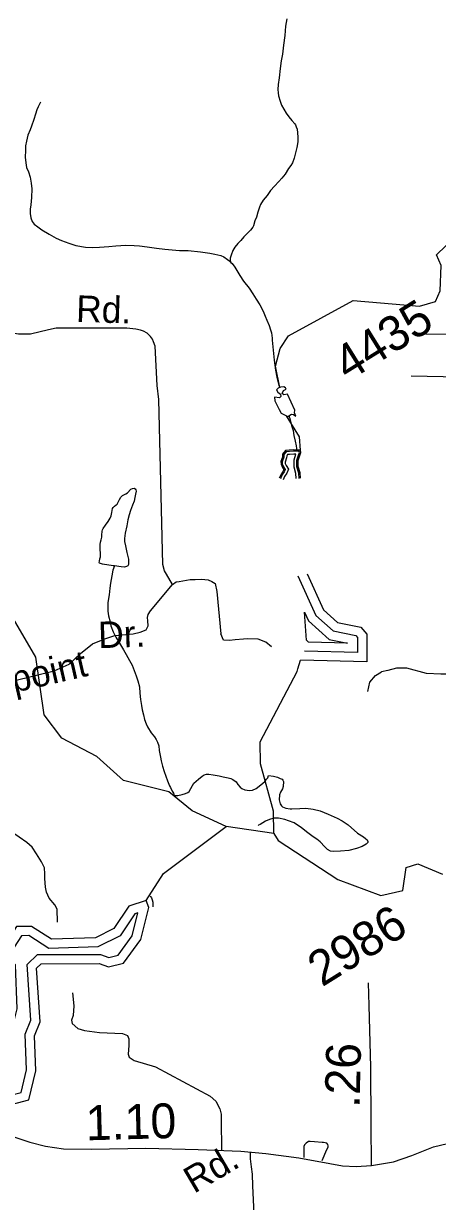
# Model space of a CAD drawing. Extents: x 2001466 to 31450019, y -30647475 to 847247.
# Drawn here: x 2150565 to 2153535, y 774816 to 783261 of the extents above; entities that cross this region are included whole.
import ezdxf

# ---------------------------------------------------------------- set-up
doc = ezdxf.new("R2010")
doc.units = 0
for name, color, linetype in [('Exist Hydrographic Buffer Line', 7, 'Continuous'), ('Exist Hydrographic Creek Single Shore', 7, 'Continuous'), ('Exist Hydrographic Lake Shore', 7, 'Continuous'), ('Exist Hydrographic Misc Water Feature', 7, 'Continuous'), ('Exist Road Non-System Type 51', 7, 'Continuous'), ('Exist Road Non-System Type 51 Label', 7, 'Continuous'), ('Exist Road Secondary Mileage Hundredths English Label', 7, 'Continuous'), ('Exist Road Secondary Type 51 Attributed', 7, 'Continuous'), ('Exist Road Secondary Type 51 Label', 7, 'Continuous'), ('Exist Road Secondary Type 51 Number Label', 7, 'Continuous')]:
    doc.layers.add(name, color=color, linetype=linetype)

msp = doc.modelspace()

# ---------------------------------------------------------------- linework, layer by layer
at = {"layer": 'Exist Hydrographic Buffer Line'}
for points in [[(2152518.8, 780173.4), (2152503.6, 780173.8), (2152474.6, 780171.3), (2152460.2, 780170.2), (2152454, 780162.6), (2152453, 780146.9), (2152442.3, 780116.5), (2152442.6, 780107.9), (2152449.4, 780091.5), (2152465.9, 780065.6), (2152453.8, 780038.1), (2152437.4, 780012.5), (2152427.8, 779989.7)], [(2152522.5, 779998.2), (2152519.5, 780034.3), (2152505.9, 780080.5), (2152505.9, 780133.9), (2152518.8, 780173.4)], [(2152534.2, 779300.5), (2152663.4, 779018), (2152787.8, 778906.2), (2152949.3, 778874.1), (2152961.7, 778859.6), (2152962.3, 778751.3), (2152581.2, 778761.8)], [(2152580.7, 779040.9), (2152609.4, 778978.3), (2152757.3, 778845.3), (2152890.2, 778819), (2152609, 778826.6)], [(2152609, 778826.6), (2152596.3, 778839.3), (2152580.7, 779040.9)], [(2150397.9, 775559.1), (2150549.5, 775598.5), (2150587.4, 775760.1), (2150577.1, 776015.2), (2150618.7, 776115.1), (2150590.6, 776514.4), (2150664.5, 776586.3), (2151118.7, 776587.6), (2151177.8, 776566.2), (2151243.3, 776582.9), (2151345.7, 776721.5), (2151386.2, 776886.1)], [(2151386.2, 776886.1), (2151363.4, 776878.8), (2151259.3, 776721.6), (2151097.6, 776641.1), (2150747, 776630.2), (2150603.4, 776722.1), (2150550.5, 776721.6), (2150472.9, 776599.3), (2150472.9, 776550.7), (2150506, 776511.6), (2150517.2, 776197.3), (2150477.2, 776035.3), (2150402.4, 775967.1)]]:
    msp.add_lwpolyline(points, dxfattribs=at)
at = {"layer": 'Exist Hydrographic Creek Single Shore'}
for p, q in [((2152534.2, 778634.7), (2152553.3, 778696.9)), ((2152360.4, 777454.2), (2152018.3, 777503.9))]:
    msp.add_line(p, q, dxfattribs=at)
for points in [[(2152405.1, 780651.9), (2152374.3, 780803.4), (2152407.3, 780930.8), (2152465.3, 781021.4), (2152930.2, 781274.3), (2153405.3, 781235), (2153521.4, 781268.7), (2153554.2, 781343.5), (2153561.4, 781527.1), (2153528.3, 781603.2), (2153660.2, 781728.4), (2153876.3, 781769.9), (2153959.4, 781889.5), (2153958.3, 782122.6), (2153907.3, 782254.8), (2154014.3, 782446.1), (2154085, 783029.6)], [(2152551.6, 780202.2), (2152544.3, 780298.1), (2152452.8, 780448.4)], [(2152018.3, 777503.9), (2151776.4, 777617.2), (2151608.2, 777751.8), (2151283.2, 777834), (2151090.3, 778005.2), (2150840.3, 778138.3), (2150714.2, 778304.9), (2150653.3, 778719.5), (2150443.3, 779078.2), (2150417.3, 779252.6), (2150281.3, 779635.9), (2150096.1, 779973)], [(2152360.4, 777454.2), (2152359.3, 777615), (2152265.2, 777954.8), (2152264.2, 778112.3), (2152528.3, 778615.4), (2152534.2, 778634.7)], [(2151446.2, 776974.3), (2151570.3, 777168.6), (2152018.3, 777503.9)], [(2152360.4, 777454.2), (2152393.4, 777404.3), (2152820.3, 777123.3), (2153129.3, 777008.7), (2153287.2, 777044.8), (2153311.2, 777211.6), (2153394.2, 777236.2), (2153570.4, 777163.7)]]:
    msp.add_lwpolyline(points, dxfattribs=at)
at = {"layer": 'Exist Hydrographic Lake Shore'}
for points in [[(2152526.5, 780203.4), (2152502.6, 780204), (2152472.1, 780201.3), (2152445, 780199.3), (2152424.5, 780174.2), (2152423.2, 780153), (2152411.9, 780121.2), (2152412.6, 780101.4), (2152422.5, 780077.5), (2152431.8, 780063), (2152427.2, 780052.4), (2152410.6, 780026.6), (2152400, 780001.4)], [(2152526.2, 780194.1), (2152502.9, 780194.6), (2152472.9, 780192), (2152449.7, 780190.3), (2152433.7, 780170.6), (2152432.5, 780151.1), (2152421.4, 780119.8), (2152421.9, 780103.4), (2152430.9, 780081.9), (2152442.4, 780063.8), (2152435.4, 780047.9), (2152418.9, 780022.2), (2152408.7, 779997.8)], [(2152542.9, 779999.9), (2152539.6, 780038.1), (2152526.3, 780083.5), (2152526.3, 780130.7), (2152538.1, 780166.7), (2152545.2, 780185.6), (2152543.7, 780193.2), (2152526, 780194.1)], [(2152552.2, 780000.7), (2152548.9, 780039.8), (2152535.7, 780084.8), (2152535.7, 780129.2), (2152546.9, 780163.6), (2152554.8, 780184.8), (2152551.6, 780202.2), (2152526.5, 780203.4)], [(2152599.2, 779316), (2152717.4, 779057.7), (2152818.2, 778967), (2152984.3, 778934.1), (2153027.2, 778884), (2153028.2, 778683.9), (2152553.3, 778696.9)], [(2151446.2, 776974.3), (2151321.4, 776934.2), (2151214.3, 776772.5), (2151081.2, 776706.2), (2150765.3, 776696.4), (2150622.3, 776787.9), (2150514.3, 776786.8), (2150407.2, 776618.4), (2150407.2, 776526.6), (2150441.3, 776486.5), (2150451.3, 776204.2), (2150418.3, 776070.4), (2150344.3, 776002.9)], [(2150405.2, 775493.2), (2150604.3, 775544.9), (2150653.3, 775753.9), (2150643.3, 776003.4), (2150685.3, 776104.2), (2150658.2, 776488.6), (2150691.2, 776520.8), (2151107.3, 776522), (2151174.3, 776497.7), (2151282.2, 776525), (2151406.3, 776693.1), (2151463.3, 776924.8), (2151446.2, 776974.3)]]:
    msp.add_lwpolyline(points, dxfattribs=at)
at = {"layer": 'Exist Hydrographic Misc Water Feature'}
for points in [[(2152455.1, 783294.1), (2152445.3, 783242.1), (2152439.5, 783174.4), (2152430.3, 783106), (2152424.1, 783042), (2152414.5, 782994), (2152406.9, 782938.3), (2152399.3, 782872.1), (2152393.4, 782824), (2152389.5, 782788), (2152391.9, 782764.1), (2152393.8, 782741.9), (2152406.1, 782704), (2152416.3, 782676.1), (2152448.9, 782618.4), (2152469.2, 782592.6), (2152491, 782564.6), (2152511.1, 782542.9), (2152517.4, 782535), (2152521.3, 782520.6), (2152527.5, 782503.1), (2152531.6, 782476.9), (2152533.8, 782447), (2152534, 782412.8), (2152526.2, 782371), (2152516.4, 782334.8), (2152506.8, 782296.9), (2152495.1, 782262.9), (2152482.8, 782242.9), (2152466.8, 782220.6), (2152441.4, 782180.6), (2152419.6, 782152.3), (2152397.5, 782128.4), (2152365.7, 782093.9), (2152337.8, 782064), (2152312.2, 782027.7), (2152284.5, 781993.8), (2152266.2, 781963.7), (2152258.7, 781943.7), (2152246.8, 781907.4), (2152237.3, 781873.5), (2152225.2, 781847.3), (2152215.6, 781811.5), (2152209.4, 781801.1), (2152193.4, 781779.2), (2152166, 781750.9), (2152145.9, 781730.8), (2152123.7, 781704.9), (2152102.2, 781684.6), (2152082.5, 781658.4), (2152066.5, 781634.4), (2152055, 781600.5), (2152048.7, 781578.3), (2152048.7, 781562.5), (2152053.2, 781548.5)], [(2150686.7, 782696.4), (2150670.7, 782664.3), (2150661.1, 782642.2), (2150651, 782612.1), (2150639.8, 782572), (2150621.5, 782524.1), (2150612.1, 782499.9), (2150596.5, 782460.1), (2150586.5, 782417.8), (2150580.3, 782383.9), (2150578.9, 782350), (2150577.2, 782304), (2150581.3, 782262), (2150587.5, 782227.8), (2150600, 782197.9), (2150611.9, 782160), (2150619.9, 782116.2), (2150624.2, 782076.2), (2150623, 782014.3), (2150616.8, 781960.1), (2150613.1, 781930.2), (2150613.3, 781900.1), (2150617.6, 781868.3), (2150627.9, 781842.4), (2150642, 781822.4), (2150668.1, 781802.6), (2150697.8, 781782.7), (2150750.3, 781750.8), (2150798.5, 781723.3), (2150836.6, 781705.3), (2150890.8, 781685.8), (2150940.4, 781670.1), (2151010.3, 781658.3), (2151060.7, 781654.8), (2151110.8, 781657), (2151178.4, 781663.3), (2151226.4, 781667.8), (2151298.6, 781671.9), (2151360.3, 781670.7), (2151398.5, 781666.6), (2151452.8, 781659.2), (2151518.6, 781651.2), (2151578.5, 781643.8), (2151630.8, 781637.9), (2151684.5, 781634.2), (2151746.6, 781634.6), (2151834.8, 781625.3), (2151902.3, 781615.5), (2151939, 781607.9), (2151980.6, 781597.9), (2152002.7, 781588.1), (2152028.8, 781570.4), (2152038.8, 781562.4), (2152053.2, 781548.5)], [(2152053.2, 781548.5), (2152061.2, 781540.4), (2152081.1, 781514.6), (2152117.4, 781454.8), (2152144, 781415), (2152184.2, 781363.1), (2152210.3, 781323.5), (2152234, 781285.4), (2152260.3, 781243.7), (2152284.5, 781197.8), (2152298.8, 781164), (2152311.4, 781134.2), (2152327.6, 781096), (2152337.4, 781066.1), (2152343.5, 781044.1), (2152348.1, 781004.5), (2152348.1, 780994.3)], [(2152348.1, 780994.3), (2152348.3, 780990.2), (2152356.5, 780920.4), (2152362.8, 780846.4), (2152373.3, 780776.7), (2152383.3, 780724.5), (2152397.5, 780666.8), (2152403.3, 780651.4)], [(2152445, 780649.6), (2152431.9, 780656.7), (2152409.8, 780653.4), (2152392.1, 780647.8), (2152380.7, 780634.4), (2152389.9, 780619.1), (2152409.8, 780604.7), (2152410.9, 780587), (2152400.9, 780578.1), (2152365.6, 780582.6), (2152368.9, 780557.1), (2152399.8, 780492.9), (2152414.2, 780467.5), (2152438.1, 780456), (2152460.7, 780444.3), (2152488.3, 780460.9), (2152502.7, 780457.5), (2152518.1, 780445.4), (2152509.3, 780469.7), (2152512.6, 780488.5), (2152459.5, 780604.7), (2152434.1, 780599.2), (2152420.8, 780609.1), (2152430.8, 780629), (2152448.5, 780640.1), (2152445, 780649.6)], [(2152468.7, 780449.1), (2152475.2, 780429), (2152487.3, 780379.3), (2152499.6, 780343.4), (2152505.5, 780307.2), (2152513.7, 780267.4), (2152520.5, 780233.5), (2152524.4, 780213.5), (2152526.5, 780203.4)], [(2151217.6, 779374.3), (2151207.4, 779374.2), (2151131.5, 779385.6), (2151109.7, 779391.8), (2151107.7, 779397.8), (2151109.3, 779407.7), (2151113.2, 779423.7), (2151117.3, 779437.7), (2151117.1, 779461.7), (2151114.9, 779491.7), (2151114.9, 779525.7), (2151116.7, 779543.7), (2151122.3, 779559.9), (2151126.2, 779577.6), (2151128, 779591.9), (2151130, 779621.6), (2151132.1, 779631.8), (2151136, 779641.8), (2151153.6, 779663.8), (2151172.1, 779689.9), (2151187.5, 779713.9), (2151193.6, 779732.1), (2151199.2, 779756), (2151203.5, 779784.1), (2151209, 779792.2), (2151219.2, 779802), (2151229.1, 779810.3), (2151237.3, 779816.3), (2151241.2, 779824.2), (2151246.7, 779834.3), (2151252.9, 779848.4), (2151262.7, 779864.4), (2151274.4, 779876.4), (2151290.8, 779884.5), (2151300.4, 779888.7), (2151310.5, 779896.5), (2151336.1, 779922.7), (2151346.2, 779926.8), (2151358.5, 779929), (2151366.3, 779925), (2151372.2, 779917.2), (2151372.6, 779909), (2151368.5, 779886.9), (2151364.8, 779863.1), (2151358.9, 779836.9), (2151347, 779807), (2151333, 779768.9), (2151323.8, 779738.7), (2151313.6, 779703), (2151305.8, 779658.7), (2151294.5, 779608.5), (2151290.4, 779568.5), (2151290.6, 779546.6), (2151296.6, 779516.9), (2151306.8, 779468.7), (2151319.3, 779421), (2151319.3, 779395), (2151319.3, 779382.8), (2151313.4, 779372.7), (2151303.5, 779369), (2151289.6, 779364.6), (2151265.6, 779366.6), (2151217.6, 779374.3)], [(2151217.6, 779374.3), (2151205.5, 779342), (2151197.9, 779302.2), (2151190.3, 779248.2), (2151184.6, 779214.2), (2151178.9, 779166.3), (2151171.1, 779109.9), (2151169.2, 779078.2), (2151169.2, 779048.1), (2151175.6, 779014.3), (2151186, 778972.2), (2151192, 778942.4), (2151208.4, 778900.2), (2151228.7, 778860.7), (2151254.3, 778818.6), (2151283, 778770.9), (2151301.1, 778736.9), (2151325.1, 778695.1), (2151343.7, 778661.1), (2151359.9, 778623.3), (2151374.1, 778583.5), (2151386, 778547.6), (2151396.4, 778505.5), (2151400.5, 778461.4), (2151404.8, 778413.7), (2151411.2, 778371.8), (2151417.1, 778339.6), (2151425.5, 778305.9), (2151433.5, 778271.9), (2151445.6, 778240), (2151455.9, 778219.8), (2151482.1, 778176), (2151504.5, 778146.3), (2151516.8, 778128.2), (2151526.6, 778108.5), (2151535, 778082.4), (2151539.1, 778048.5), (2151547.3, 778000.7), (2151553.3, 777974.6), (2151561.3, 777936.5), (2151573.6, 777898.5), (2151585.9, 777864.6), (2151598, 777830.7), (2151608.2, 777806.9), (2151611, 777800), (2151612.3, 777796.9)], [(2151646.8, 777727.2), (2151672.6, 777727.3), (2151702.6, 777733.4), (2151728.6, 777741.6), (2151744.4, 777747.7), (2151752.6, 777755.8), (2151764.5, 777775.9), (2151778.2, 777797.8), (2151788.3, 777814.1), (2151820, 777844.2), (2151847.5, 777864.4), (2151862.1, 777874.4), (2151877.9, 777880.5), (2151894.1, 777880.5), (2151925.9, 777874.9), (2151967.9, 777866.9), (2151997.8, 777861.1), (2152033.5, 777853.3), (2152052, 777849.3), (2152067.8, 777841.6), (2152090.3, 777823.6), (2152103.8, 777805.7), (2152120, 777785.8), (2152132.3, 777777.9), (2152154.1, 777768.1), (2152186.3, 777762), (2152208.4, 777764.3), (2152234.3, 777776.7), (2152268.3, 777802.7), (2152296.2, 777826.9), (2152309.7, 777844.8), (2152317.9, 777852.9), (2152323.9, 777871)], [(2152323.9, 777871), (2152359.7, 777865.2), (2152387.8, 777857.3), (2152407.7, 777849.4), (2152420, 777843.5), (2152426, 777835.7), (2152430.1, 777827.4), (2152427.8, 777791.6), (2152422.3, 777773.4), (2152408.1, 777749.5), (2152402.6, 777731.3), (2152398.7, 777695.4), (2152406.7, 777667.4), (2152415.1, 777653.6), (2152423.1, 777645.5), (2152447.1, 777635.8), (2152479.3, 777630.1), (2152491, 777629.9), (2152547.2, 777634.4), (2152590.8, 777634.7), (2152643.1, 777628.9), (2152693, 777617.2), (2152751, 777593.4), (2152815.4, 777563.8), (2152851.7, 777544.1), (2152893.3, 777516.3), (2152962, 777456.5), (2153004, 777431), (2153017.8, 777419.2), (2153030.1, 777409.2), (2153036.2, 777396.9), (2153034.4, 777389.1), (2153024.3, 777378.9), (2152994.6, 777361.1), (2152954.8, 777346.8), (2152898.8, 777332.1), (2152838.5, 777327.8), (2152788.9, 777325.6), (2152766.8, 777327.8), (2152746.5, 777339.3), (2152726.6, 777359.4), (2152692.5, 777395), (2152670, 777413), (2152644.2, 777431.1), (2152604, 777458.7), (2152559.9, 777494.5), (2152507.6, 777530.1), (2152465.6, 777545.8), (2152439.7, 777553.7), (2152395.4, 777563.2), (2152361.4, 777563.1), (2152329.4, 777555), (2152301.5, 777543), (2152281.6, 777530.9), (2152263.8, 777518.6), (2152251.7, 777514.8), (2152248, 777512.5)], [(2151612.3, 777796.9), (2151618.7, 777783), (2151632.6, 777757), (2151640.4, 777743.2), (2151646.8, 777727.2)], [(2151474.9, 777004.3), (2151478.8, 777000.5), (2151483.1, 776992.5), (2151489.3, 776978.2), (2151493, 776962.2), (2151493.4, 776928.5)]]:
    msp.add_lwpolyline(points, dxfattribs=at)
at = {"layer": 'Exist Road Non-System Type 51'}
for points in [[(2151633, 779238.2), (2151592.2, 779313.5), (2151576.8, 779337.9), (2151565.8, 779382.1), (2151536.7, 780564.6), (2151523.2, 780666.2), (2151508.9, 780947.1), (2151498.3, 780979), (2151489.8, 780999.2), (2151477, 781018.4), (2151452.6, 781040.7), (2151424.9, 781054.6), (2151403.7, 781062), (2151370.7, 781070.5), (2151305.8, 781076.9), (2150799.9, 781076.9), (2150743.6, 781065.2), (2150614.9, 781034.3), (2150528.8, 781034.3), (2150166, 781095), (2150046.9, 781113.1), (2149693.1, 781150.3), (2149367, 781173.3)], [(2154532.3, 781006.7), (2154226.8, 781016.3), (2153877.7, 781033.1), (2153659.5, 781031.4), (2153449.7, 781033.1), (2153359, 781038.1)], [(2150493.7, 778549.6), (2150785.6, 778620.5), (2150892.6, 778667.8), (2150973.3, 778745.7), (2151059.4, 778813.9), (2151149.8, 778850.1), (2151220.7, 778873.7), (2151352.7, 778886.2), (2151402.8, 778897.4), (2151445.9, 778915.4), (2151459.8, 778941.9), (2151456.4, 778978), (2151455, 779003.1), (2151460.6, 779023.9), (2151477.3, 779050.4), (2151633, 779238.2), (2151659.4, 779257.6), (2151681.6, 779261.8), (2151759.7, 779274.3), (2151795.9, 779275.7), (2151841.8, 779278.5), (2151889, 779272.9), (2151915.4, 779261.8), (2151939.1, 779246.5), (2151951.6, 779188.1), (2151979.9, 778885)], [(2152343.4, 778791.5), (2152303.2, 778826.4), (2152248.7, 778847.6), (2152169.6, 778850.9), (2152143, 778848), (2152083.3, 778842.3), (2152043.9, 778839), (2152001.1, 778840.6), (2151979.9, 778885)], [(2153035.3, 778472.5), (2153049, 778540.2), (2153090.1, 778587.2), (2153132.7, 778612.1)], [(2153716.2, 778596.9), (2153560.5, 778596.9), (2153455.6, 778600.5), (2153316, 778638.3), (2153242.2, 778638.3), (2153179, 778623), (2153132.7, 778612.1)], [(2150809.6, 776819), (2150807.8, 776911.1), (2150790.6, 776943.5), (2150749.8, 776990.5), (2150730.8, 777032.9), (2150723.7, 777069.1), (2150718.2, 777130.8), (2150717.2, 777166.2), (2150716.3, 777207.9), (2150694.6, 777250.5), (2150658.4, 777309.4), (2150626.7, 777357.4), (2150589.5, 777390.1), (2150535.2, 777427.2), (2150478.1, 777466.2), (2150335.2, 777565), (2150225.6, 777646.6), (2150158, 777690.1), (2150079.2, 777745.4), (2150005.9, 777813.7)], [(2150915.5, 776311.9), (2150926.5, 776219.1), (2150922.1, 776148.5), (2150908.8, 776115.3), (2150913.2, 776091), (2150955.2, 776055.7), (2151003.7, 776042.5), (2151109.7, 776027), (2151275.2, 776020.4), (2151310.5, 776004.9), (2151321.5, 775982.8), (2151321.5, 775934.2), (2151314.9, 775872.4), (2151323.7, 775850.3), (2151359, 775826), (2151511.3, 775781.9), (2151904.1, 775572.1), (2151946, 775534.5), (2151974.7, 775481.5), (2151983.5, 775441.8), (2151983.5, 775402), (2151985.7, 775182.8)], [(2152707.5, 775109.2), (2152741.4, 775188.3), (2152749.8, 775206.1), (2152750, 775214.1), (2152748.3, 775224.1), (2152740.5, 775234.3), (2152728.6, 775236.6), (2152718.6, 775238.9), (2152708.6, 775239.1), (2152652.8, 775244.5), (2152620.8, 775245.2), (2152608.8, 775245.5), (2152592.5, 775233.9), (2152580.3, 775222.2), (2152576, 775210.3), (2152575.6, 775196.4), (2152576.1, 775132.4)], [(2152212.7, 774417.3), (2152217.2, 774564.9), (2152217.2, 774679.1), (2152217.5, 774777.2), (2152210.1, 774928.9), (2152207, 775011.5), (2152199.9, 775065.5), (2152192.8, 775121.6), (2152194.6, 775171.1)]]:
    msp.add_lwpolyline(points, dxfattribs=at)
at = {"layer": 'Exist Road Secondary Type 51 Attributed'}
for points in [[(2154499.1, 780748.1), (2154394, 780753.3), (2154214, 780754.3), (2154070.6, 780754.3), (2153893.8, 780732.4), (2153808.5, 780722.9), (2153575.2, 780727.1), (2153347.1, 780732.4)], [(2153060.8, 775073.9), (2153058.3, 775371.1), (2153056.2, 775779.4), (2153044.7, 776221.3), (2153040.5, 776384.7)], [(2153060.8, 775073.9), (2153219.3, 775101.2), (2153351.1, 775146.2), (2153506.5, 775208), (2153699.1, 775253), (2153874.8, 775286.5), (2154042.8, 775289.7), (2154283.5, 775284.4), (2154487.5, 775293.8), (2154654.9, 775308.5), (2154811.4, 775310.6), (2154947.4, 775341), (2155094.9, 775390.2), (2155236.2, 775444.6), (2155356, 775477.1), (2155461.7, 775497), (2155516.8, 775501)], [(2150413.8, 775310.3), (2150487.8, 775283.1), (2150611.7, 775241.3), (2150723.8, 775213.5), (2150851.3, 775193.3), (2151052.2, 775192.3), (2151443, 775197.5), (2151818.7, 775189.1), (2152124.8, 775177.6), (2152304.7, 775160.9), (2152541.2, 775128.4), (2152763.6, 775087.6), (2152853.6, 775070.8), (2152953, 775067.7), (2153060.8, 775073.9)]]:
    msp.add_lwpolyline(points, dxfattribs=at)

# ---------------------------------------------------------------- texts
at = {"layer": 'Exist Road Non-System Type 51 Label'}
for s, rotation, p in [('Rd.', 358.18098, (2150940.6, 781122.9)), ('Dr.', 2.08692, (2151103.9, 778782.2)), ('Millpoint', 12.88575, (2150127.3, 778377.8))]:
    msp.add_text(s, height=190, rotation=rotation, dxfattribs=at).set_placement(p)
at = {"layer": 'Exist Road Secondary Mileage Hundredths English Label'}
for s, rotation, p in [('.26', 88.51278, (2152975.4, 775485.4)), ('1.10', 1.54136, (2151014.1, 775254.3))]:
    msp.add_text(s, height=250, rotation=rotation, dxfattribs=at).set_placement(p)
at = {"layer": 'Exist Road Secondary Type 51 Label'}
msp.add_text('Rd.', height=190, rotation=30.52347, dxfattribs=at).set_placement((2151788.3, 774869.8))
at = {"layer": 'Exist Road Secondary Type 51 Number Label'}
for s, p in [('4435', (2152893.4, 780690.9)), ('2986', (2152707, 776350.8))]:
    msp.add_text(s, height=250, rotation=31.91803, dxfattribs=at).set_placement(p)

doc.saveas('drawing.dxf')
